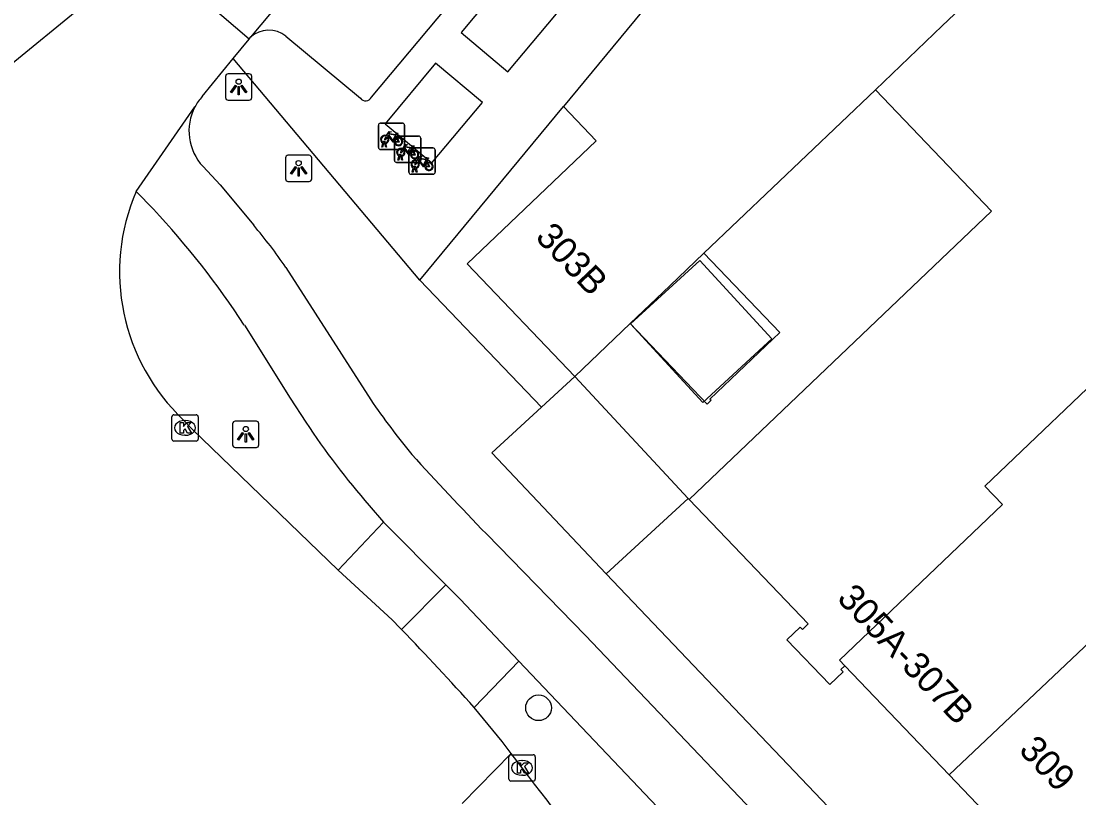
# Model space of a CAD drawing. Extents: x 162532 to 163264, y 381233 to 382042.
# Drawn here: x 162870.32 to 162910.58, y 381503.3 to 381532.88 of the extents above; entities that cross this region are included whole.
import ezdxf

# ---------------------------------------------------------------- set-up
doc = ezdxf.new("R2010")
doc.units = 0
for name, color, linetype in [('IMGEO_Boom', 7, 'Continuous'), ('IMGEO_Erf', 7, 'Continuous'), ('IMGEO_Fietsenrek', 7, 'Continuous'), ('IMGEO_Fietspad_gesloten', 7, 'Continuous'), ('IMGEO_Kolk', 7, 'Continuous'), ('IMGEO_Lichtpunt', 7, 'Continuous'), ('IMGEO_Pand', 7, 'Continuous'), ('IMGEO_Pand_nummerreeks', 7, 'Continuous'), ('IMGEO_Pand_vergunning_verleend', 7, 'Continuous'), ('IMGEO_Rijbaan_lokaal_gesloten', 7, 'Continuous'), ('IMGEO_Rijbaan_lokaal_open', 7, 'Continuous'), ('IMGEO_Voetpad_open', 7, 'Continuous')]:
    doc.layers.add(name, color=color, linetype=linetype)

msp = doc.modelspace()

# ---------------------------------------------------------------- linework, layer by layer
at = {"layer": 'IMGEO_Boom'}
msp.add_circle((162890.014, 381506.734), 0.489, dxfattribs=at)
at = {"layer": 'IMGEO_Erf'}
msp.add_lwpolyline([(162895.705, 381514.707), (162895.749, 381514.66)], dxfattribs=at)
at = {"layer": 'IMGEO_Fietsenrek'}
for p, q in [((162883.993, 381528.991), (162884.834, 381528.991)), ((162884.834, 381528.991), (162883.993, 381528.991)), ((162883.918, 381528.066), (162883.918, 381528.907)), ((162883.918, 381528.907), (162883.918, 381528.066)), ((162884.918, 381528.916), (162884.918, 381528.075)), ((162884.918, 381528.075), (162884.918, 381528.916)), ((162884.045, 381528.075), (162884.084, 381528.235)), ((162884.114, 381528.223), (162884.079, 381528.075)), ((162884.156, 381528.247), (162884.155, 381528.251)), ((162884.197, 381528.075), (162884.163, 381528.217)), ((162884.187, 381528.258), (162884.188, 381528.251)), ((162884.195, 381528.221), (162884.23, 381528.075)), ((162884.53, 381527.572), (162884.53, 381528.413)), ((162884.53, 381528.413), (162884.53, 381527.572)), ((162884.605, 381528.54), (162884.641, 381528.445)), ((162884.605, 381528.497), (162885.446, 381528.497)), ((162885.446, 381528.497), (162884.605, 381528.497)), ((162885.53, 381528.422), (162885.53, 381527.581)), ((162885.53, 381527.581), (162885.53, 381528.422)), ((162884.843, 381527.991), (162884.002, 381527.991)), ((162884.002, 381527.991), (162884.843, 381527.991)), ((162884.079, 381528.075), (162884.045, 381528.075)), ((162884.23, 381528.075), (162884.197, 381528.075)), ((162884.768, 381527.753), (162884.767, 381527.757)), ((162884.799, 381527.764), (162884.8, 381527.757)), ((162885.079, 381527.122), (162885.079, 381527.963)), ((162885.079, 381527.963), (162885.079, 381527.122)), ((162885.154, 381528.047), (162885.995, 381528.047)), ((162885.995, 381528.047), (162885.154, 381528.047)), ((162885.217, 381528.046), (162885.253, 381527.951)), ((162886.079, 381527.972), (162886.079, 381527.131)), ((162886.079, 381527.131), (162886.079, 381527.972)), ((162885.455, 381527.497), (162884.614, 381527.497)), ((162884.614, 381527.497), (162885.455, 381527.497)), ((162884.657, 381527.581), (162884.696, 381527.741)), ((162884.691, 381527.581), (162884.657, 381527.581)), ((162884.726, 381527.729), (162884.691, 381527.581)), ((162884.809, 381527.581), (162884.775, 381527.723)), ((162884.807, 381527.727), (162884.842, 381527.581)), ((162884.842, 381527.581), (162884.809, 381527.581)), ((162885.766, 381527.596), (162885.802, 381527.501)), ((162886.004, 381527.047), (162885.163, 381527.047)), ((162885.163, 381527.047), (162886.004, 381527.047)), ((162885.206, 381527.131), (162885.245, 381527.291)), ((162885.24, 381527.131), (162885.206, 381527.131)), ((162885.275, 381527.279), (162885.24, 381527.131)), ((162885.317, 381527.303), (162885.316, 381527.307)), ((162885.358, 381527.131), (162885.324, 381527.273)), ((162885.348, 381527.314), (162885.349, 381527.307)), ((162885.356, 381527.277), (162885.391, 381527.131)), ((162885.391, 381527.131), (162885.358, 381527.131))]:
    msp.add_line(p, q, dxfattribs=at)
for points in [[(162884.231, 381528.517), (162884.326, 381528.681), (162884.412, 381528.667), (162884.414, 381528.658), (162884.358, 381528.647), (162884.331, 381528.602), (162884.587, 381528.561)], [(162884.574, 381528.536), (162884.317, 381528.577), (162884.3, 381528.548), (162884.467, 381528.328), (162884.574, 381528.536)], [(162884.587, 381528.561), (162884.612, 381528.61), (162884.606, 381528.614), (162884.583, 381528.618), (162884.571, 381528.625), (162884.57, 381528.628), (162884.572, 381528.633), (162884.667, 381528.618), (162884.669, 381528.608), (162884.659, 381528.595), (162884.647, 381528.589), (162884.633, 381528.595), (162884.605, 381528.54)], [(162884.252, 381528.465), (162884.2, 381528.375), (162884.16, 381528.35), (162884.161, 381528.397), (162884.216, 381528.491)], [(162884.527, 381528.273), (162884.477, 381528.273), (162884.286, 381528.524), (162884.267, 381528.492)], [(162884.622, 381528.438), (162884.592, 381528.515), (162884.483, 381528.297), (162884.526, 381528.297)], [(162884.556, 381528.297), (162884.676, 381528.296), (162884.632, 381528.41)], [(162884.652, 381528.417), (162884.707, 381528.272), (162884.557, 381528.272)], [(162884.843, 381528.023), (162884.938, 381528.187), (162885.024, 381528.173), (162885.026, 381528.164), (162884.97, 381528.153), (162884.943, 381528.108), (162885.199, 381528.067)], [(162884.864, 381527.971), (162884.812, 381527.881), (162884.772, 381527.856), (162884.773, 381527.903), (162884.828, 381527.997)], [(162885.139, 381527.779), (162885.089, 381527.779), (162884.898, 381528.03), (162884.879, 381527.998)], [(162885.186, 381528.042), (162884.929, 381528.083), (162884.912, 381528.054), (162885.079, 381527.834), (162885.186, 381528.042)], [(162885.234, 381527.944), (162885.204, 381528.021), (162885.095, 381527.803), (162885.138, 381527.803)], [(162885.168, 381527.803), (162885.288, 381527.802), (162885.244, 381527.916)], [(162885.264, 381527.923), (162885.319, 381527.778), (162885.169, 381527.778)], [(162885.199, 381528.067), (162885.224, 381528.116), (162885.218, 381528.12), (162885.195, 381528.124), (162885.183, 381528.131), (162885.182, 381528.134), (162885.184, 381528.139), (162885.279, 381528.124), (162885.281, 381528.114), (162885.271, 381528.101), (162885.259, 381528.095), (162885.245, 381528.101), (162885.217, 381528.046)], [(162885.413, 381527.521), (162885.361, 381527.431), (162885.321, 381527.406), (162885.322, 381527.453), (162885.377, 381527.547)], [(162885.392, 381527.573), (162885.487, 381527.737), (162885.573, 381527.723), (162885.575, 381527.714), (162885.519, 381527.703), (162885.492, 381527.658), (162885.748, 381527.617)], [(162885.688, 381527.329), (162885.638, 381527.329), (162885.447, 381527.58), (162885.428, 381527.548)], [(162885.735, 381527.592), (162885.478, 381527.633), (162885.461, 381527.604), (162885.628, 381527.384), (162885.735, 381527.592)], [(162885.783, 381527.494), (162885.753, 381527.571), (162885.644, 381527.353), (162885.687, 381527.353)], [(162885.717, 381527.353), (162885.837, 381527.352), (162885.793, 381527.466)], [(162885.813, 381527.473), (162885.868, 381527.328), (162885.718, 381527.328)], [(162885.748, 381527.617), (162885.773, 381527.666), (162885.767, 381527.67), (162885.744, 381527.674), (162885.732, 381527.681), (162885.731, 381527.684), (162885.733, 381527.689), (162885.828, 381527.674), (162885.83, 381527.664), (162885.82, 381527.651), (162885.808, 381527.645), (162885.794, 381527.651), (162885.766, 381527.596)]]:
    msp.add_lwpolyline(points, dxfattribs=at)
for centre, radius, start, end in [((162883.996, 381528.913), 0.0779, 92.4484, 184.2845), ((162883.996, 381528.913), 0.0779, 92.4484, 184.2845), ((162884.84, 381528.913), 0.0779, 2.4484, 94.2845), ((162884.84, 381528.913), 0.0779, 2.4484, 94.2845), ((162884.158, 381528.376), 0.159, 62.6766, 242.1369), ((162884.158, 381528.376), 0.129, 63.3192, 238.903), ((162884.138, 381528.247), 0.0499, 12.8025, 158.6934), ((162884.158, 381528.376), 0.159, 253.9967, 271.7867), ((162884.138, 381528.247), 0.0174, 12.8025, 163.4502), ((162884.158, 381528.376), 0.129, 253.415, 269.0204), ((162884.158, 381528.376), 0.129, 283.6043, 43.4302), ((162884.158, 381528.376), 0.159, 283.5766, 46.6042), ((162884.685, 381528.292), 0.159, 113.3408, 178.3217), ((162884.685, 381528.292), 0.159, 187.0065, 105.7708), ((162884.608, 381528.419), 0.0779, 92.4484, 184.2845), ((162884.608, 381528.419), 0.0779, 92.4484, 184.2845), ((162884.685, 381528.292), 0.129, 113.923, 177.9556), ((162884.685, 381528.292), 0.129, 188.6715, 104.5883), ((162885.452, 381528.419), 0.0779, 2.4484, 94.2845), ((162885.452, 381528.419), 0.0779, 2.4484, 94.2845), ((162883.996, 381528.069), 0.0779, 182.4484, 274.2845), ((162883.996, 381528.069), 0.0779, 182.4484, 274.2845), ((162884.77, 381527.882), 0.159, 62.6766, 242.1369), ((162884.77, 381527.882), 0.129, 63.3192, 238.903), ((162884.75, 381527.753), 0.0499, 12.8025, 158.6934), ((162884.75, 381527.753), 0.0174, 12.8025, 163.4502), ((162884.77, 381527.882), 0.129, 253.415, 269.0204), ((162884.77, 381527.882), 0.129, 283.6043, 43.4302), ((162884.77, 381527.882), 0.159, 283.5766, 46.6042), ((162884.84, 381528.069), 0.0779, 272.4484, 4.2845), ((162884.84, 381528.069), 0.0779, 272.4484, 4.2845), ((162885.157, 381527.969), 0.0779, 92.4484, 184.2845), ((162885.157, 381527.969), 0.0779, 92.4484, 184.2845), ((162885.297, 381527.798), 0.159, 113.3408, 178.3217), ((162885.297, 381527.798), 0.159, 187.0065, 105.7708), ((162885.297, 381527.798), 0.129, 113.923, 177.9556), ((162885.297, 381527.798), 0.129, 188.6715, 104.5883), ((162886.001, 381527.969), 0.0779, 2.4484, 94.2845), ((162886.001, 381527.969), 0.0779, 2.4484, 94.2845), ((162884.608, 381527.575), 0.0779, 182.4484, 274.2845), ((162884.608, 381527.575), 0.0779, 182.4484, 274.2845), ((162884.77, 381527.882), 0.159, 253.9967, 271.7867), ((162885.319, 381527.432), 0.159, 62.6766, 242.1369), ((162885.319, 381527.432), 0.129, 63.3192, 238.903), ((162885.299, 381527.303), 0.0499, 12.8025, 158.6934), ((162885.319, 381527.432), 0.129, 283.6043, 43.4302), ((162885.319, 381527.432), 0.159, 283.5766, 46.6042), ((162885.452, 381527.575), 0.0779, 272.4484, 4.2845), ((162885.452, 381527.575), 0.0779, 272.4484, 4.2845), ((162885.846, 381527.348), 0.159, 113.3408, 178.3217), ((162885.846, 381527.348), 0.159, 187.0065, 105.7708), ((162885.846, 381527.348), 0.129, 113.923, 177.9556), ((162885.846, 381527.348), 0.129, 188.6715, 104.5883), ((162885.157, 381527.125), 0.0779, 182.4484, 274.2845), ((162885.157, 381527.125), 0.0779, 182.4484, 274.2845), ((162885.319, 381527.432), 0.159, 253.9967, 271.7867), ((162885.299, 381527.303), 0.0174, 12.8025, 163.4502), ((162885.319, 381527.432), 0.129, 253.415, 269.0204), ((162886.001, 381527.125), 0.0779, 272.4484, 4.2845), ((162886.001, 381527.125), 0.0779, 272.4484, 4.2845)]:
    msp.add_arc(centre, radius, start, end, dxfattribs=at)
at = {"layer": 'IMGEO_Fietspad_gesloten'}
for points in [[(162877.245, 381527.345), (162877.896, 381526.646), (162879.173, 381525.106)], [(162874.701, 381526.396), (162875.356, 381525.723)], [(162880.399, 381523.495), (162883.626, 381518.455)], [(162878.817, 381521.297), (162880.563, 381518.527), (162881.155, 381517.606)], [(162883.569, 381514.435), (162884.116, 381513.801)], [(162884.116, 381513.801), (162884.173, 381513.735), (162886.411, 381511.49), (162886.484, 381511.417)], [(162888.028, 381513.353), (162891.8, 381509.488), (162912.667, 381487.562), (162924.904, 381474.653), (162959.423, 381438.485), (162961.518, 381436.339)], [(162889.27, 381508.508), (162895.973, 381501.441), (162898.543, 381498.758)]]:
    msp.add_lwpolyline(points, dxfattribs=at)
for centre, radius, start, end in [((162878.675, 381528.694), 1.966, 152.0624, 223.3417), ((162851.404, 381503.427), 32.723, 33.0994, 42.9493), ((162864.658, 381512.788), 19.037, 34.2239, 40.3197), ((162910.979, 381537.422), 33.286, 214.7386, 219.2128), ((162907.595, 381535.229), 31.775, 213.6856, 220.8765), ((162982.318, 381604.661), 131.254, 222.26812, 224.07947)]:
    msp.add_arc(centre, radius, start, end, dxfattribs=at)
at = {"layer": 'IMGEO_Kolk'}
for p, q in [((162876.059, 381516.963), (162876.059, 381517.815)), ((162876.134, 381517.889), (162876.986, 381517.889)), ((162877.06, 381517.815), (162877.06, 381516.963)), ((162876.547, 381517.669), (162876.572, 381517.669)), ((162876.986, 381516.889), (162876.134, 381516.889)), ((162876.57, 381517.109), (162876.545, 381517.109)), ((162888.888, 381504.017), (162888.888, 381504.869)), ((162888.963, 381504.943), (162889.815, 381504.943)), ((162889.889, 381504.869), (162889.889, 381504.017)), ((162889.376, 381504.723), (162889.401, 381504.723)), ((162889.399, 381504.163), (162889.374, 381504.163)), ((162889.815, 381503.943), (162888.963, 381503.943))]:
    msp.add_line(p, q, dxfattribs=at)
for points in [[(162876.059, 381516.963), (162876.059, 381517.815)], [(162876.134, 381517.889), (162876.986, 381517.889)], [(162877.06, 381517.815), (162877.06, 381516.963)], [(162876.38, 381517.589), (162876.503, 381517.589), (162876.503, 381517.438), (162876.633, 381517.589), (162876.797, 381517.589), (162876.651, 381517.438), (162876.804, 381517.189), (162876.652, 381517.189), (162876.567, 381517.353), (162876.503, 381517.286), (162876.503, 381517.189), (162876.38, 381517.189), (162876.38, 381517.589)], [(162876.986, 381516.889), (162876.134, 381516.889)], [(162888.888, 381504.017), (162888.888, 381504.869)], [(162888.963, 381504.943), (162889.815, 381504.943)], [(162889.889, 381504.869), (162889.889, 381504.017)], [(162889.209, 381504.643), (162889.332, 381504.643), (162889.332, 381504.492), (162889.462, 381504.643), (162889.626, 381504.643), (162889.48, 381504.492), (162889.633, 381504.243), (162889.481, 381504.243), (162889.396, 381504.407), (162889.332, 381504.34), (162889.332, 381504.243), (162889.209, 381504.243), (162889.209, 381504.643)], [(162889.815, 381503.943), (162888.963, 381503.943)]]:
    msp.add_lwpolyline(points, dxfattribs=at)
for centre, start, end in [((162876.136, 381517.813), 91.552, 178.448), ((162876.136, 381517.813), 91.552, 178.448), ((162876.984, 381517.813), 1.552, 88.448), ((162876.984, 381517.813), 1.552, 88.448), ((162876.136, 381516.965), 181.552, 268.448), ((162876.136, 381516.965), 181.552, 268.448), ((162876.984, 381516.965), 271.552, 358.448), ((162876.984, 381516.965), 271.552, 358.448), ((162888.965, 381504.867), 91.552, 178.448), ((162888.965, 381504.867), 91.552, 178.448), ((162889.813, 381504.867), 1.552, 88.448), ((162889.813, 381504.867), 1.552, 88.448), ((162888.965, 381504.019), 181.552, 268.448), ((162888.965, 381504.019), 181.552, 268.448), ((162889.813, 381504.019), 271.552, 358.448), ((162889.813, 381504.019), 271.552, 358.448)]:
    msp.add_arc(centre, 0.0765, start, end, dxfattribs=at)
for centre, major_axis, ratio, start_param, end_param in [((162876.546, 381517.389), (-0.387, 0.002), 0.722429, 4.712389, 7.853982), ((162876.571, 381517.389), (-0.39, 0.002), 0.717154, 1.570796, 4.712389), ((162889.375, 381504.443), (-0.387, 0.002), 0.722429, 4.712389, 7.853982), ((162889.4, 381504.443), (-0.39, 0.002), 0.717154, 1.570796, 4.712389)]:
    msp.add_ellipse(centre, major_axis=major_axis, ratio=ratio, start_param=start_param, end_param=end_param, dxfattribs=at)
at = {"layer": 'IMGEO_Lichtpunt'}
for p, q in [((162878.103, 381530.773), (162878.103, 381529.966)), ((162878.103, 381530.773), (162878.103, 381529.966)), ((162879.005, 381530.868), (162878.197, 381530.868)), ((162879.005, 381530.868), (162878.197, 381530.868)), ((162879.099, 381529.966), (162879.099, 381530.773)), ((162879.099, 381529.966), (162879.099, 381530.773)), ((162878.197, 381529.872), (162879.005, 381529.872)), ((162878.197, 381529.872), (162879.005, 381529.872)), ((162881.286, 381527.77), (162880.478, 381527.77)), ((162881.286, 381527.77), (162880.478, 381527.77)), ((162880.384, 381527.675), (162880.384, 381526.868)), ((162880.384, 381527.675), (162880.384, 381526.868)), ((162881.38, 381526.868), (162881.38, 381527.675)), ((162881.38, 381526.868), (162881.38, 381527.675)), ((162880.478, 381526.774), (162881.286, 381526.774)), ((162880.478, 381526.774), (162881.286, 381526.774)), ((162878.372, 381517.548), (162878.372, 381516.741)), ((162878.372, 381517.548), (162878.372, 381516.741)), ((162879.274, 381517.643), (162878.466, 381517.643)), ((162879.274, 381517.643), (162878.466, 381517.643)), ((162879.368, 381516.741), (162879.368, 381517.548)), ((162879.368, 381516.741), (162879.368, 381517.548)), ((162878.466, 381516.647), (162879.274, 381516.647)), ((162878.466, 381516.647), (162879.274, 381516.647))]:
    msp.add_line(p, q, dxfattribs=at)
for points in [[(162878.477, 381530.437), (162878.516, 381530.409), (162878.328, 381530.147), (162878.29, 381530.174), (162878.477, 381530.437)], [(162878.579, 381530.389), (162878.626, 381530.389), (162878.626, 381530.067), (162878.579, 381530.067), (162878.579, 381530.389)], [(162878.689, 381530.409), (162878.727, 381530.436), (162878.914, 381530.174), (162878.875, 381530.146), (162878.689, 381530.409)], [(162880.758, 381527.339), (162880.797, 381527.311), (162880.609, 381527.049), (162880.571, 381527.076), (162880.758, 381527.339)], [(162880.86, 381527.291), (162880.907, 381527.291), (162880.907, 381526.969), (162880.86, 381526.969), (162880.86, 381527.291)], [(162880.97, 381527.311), (162881.008, 381527.338), (162881.195, 381527.076), (162881.156, 381527.048), (162880.97, 381527.311)], [(162878.746, 381517.212), (162878.785, 381517.184), (162878.597, 381516.922), (162878.559, 381516.949), (162878.746, 381517.212)], [(162878.848, 381517.164), (162878.895, 381517.164), (162878.895, 381516.842), (162878.848, 381516.842), (162878.848, 381517.164)], [(162878.958, 381517.184), (162878.996, 381517.211), (162879.183, 381516.949), (162879.144, 381516.921), (162878.958, 381517.184)]]:
    msp.add_lwpolyline(points, dxfattribs=at)
for centre in [(162878.602, 381530.571), (162880.883, 381527.473), (162878.871, 381517.346)]:
    msp.add_circle(centre, 0.0994, dxfattribs=at)
for centre, start, end in [((162878.197, 381530.773), 90, 180), ((162878.197, 381530.773), 90, 180), ((162879.005, 381530.773), 0, 90), ((162879.005, 381530.773), 0, 90), ((162878.197, 381529.966), 180, 270), ((162878.197, 381529.966), 180, 270), ((162879.005, 381529.966), 270, 0), ((162879.005, 381529.966), 270, 360), ((162880.478, 381527.675), 90, 180), ((162880.478, 381527.675), 90, 180), ((162881.286, 381527.675), 0, 90), ((162881.286, 381527.675), 0, 90), ((162880.478, 381526.868), 180, 270), ((162880.478, 381526.868), 180, 270), ((162881.286, 381526.868), 270, 0), ((162881.286, 381526.868), 270, 360), ((162878.466, 381517.548), 90, 180), ((162878.466, 381517.548), 90, 180), ((162879.274, 381517.548), 0, 90), ((162879.274, 381517.548), 0, 90), ((162878.466, 381516.741), 180, 270), ((162878.466, 381516.741), 180, 270), ((162879.274, 381516.741), 270, 0), ((162879.274, 381516.741), 270, 360)]:
    msp.add_arc(centre, 0.0946, start, end, dxfattribs=at)
at = {"layer": 'IMGEO_Pand'}
for points in [[(162902.361, 381543.429), (162890.963, 381529.625)], [(162902.834, 381530.267), (162905.379, 381532.694), (162909.814, 381536.915)], [(162895.749, 381514.66), (162907.255, 381525.636), (162902.834, 381530.267)], [(162896.306, 381524.041), (162902.834, 381530.267)], [(162890.963, 381529.625), (162892.207, 381528.321), (162887.301, 381523.641), (162891.392, 381519.353)], [(162901.67, 381508.333), (162901.466, 381508.547), (162907.675, 381514.471), (162907.001, 381515.177), (162912.284, 381520.218), (162919.474, 381526.944)], [(162893.498, 381521.362), (162895.01, 381522.805), (162896.306, 381524.041)], [(162896.306, 381524.041), (162899.193, 381521.022), (162896.537, 381518.483), (162896.578, 381518.44), (162896.427, 381518.295), (162893.498, 381521.362)], [(162891.392, 381519.353), (162893.498, 381521.362)], [(162895.749, 381514.66), (162900.275, 381509.926), (162900.058, 381509.718), (162899.976, 381509.805), (162899.47, 381509.321), (162901.097, 381507.619), (162901.603, 381508.103), (162901.52, 381508.19), (162901.67, 381508.333)], [(162905.639, 381504.174), (162914.973, 381513.014), (162915.003, 381512.983)], [(162915.003, 381512.983), (162916.796, 381511.073), (162915.915, 381510.232), (162913.74, 381508.157), (162915.584, 381506.224), (162912.972, 381503.732), (162909.354, 381500.28), (162905.639, 381504.174)], [(162901.67, 381508.333), (162905.639, 381504.174)]]:
    msp.add_lwpolyline(points, dxfattribs=at)
at = {"layer": 'IMGEO_Pand_vergunning_verleend'}
msp.add_lwpolyline([(162893.514, 381521.346), (162896.147, 381523.768), (162898.893, 381520.783), (162896.261, 381518.361), (162893.514, 381521.346)], dxfattribs=at)
at = {"layer": 'IMGEO_Rijbaan_lokaal_gesloten'}
for points in [[(162878.999, 381532.196), (162874.836, 381535.758)], [(162872.657, 381533.452), (162869.805, 381531.111)], [(162878.388, 381531.449), (162878.999, 381532.196)], [(162877.207, 381530.003), (162878.388, 381531.449)], [(162874.701, 381526.396), (162876.938, 381529.615)], [(162882.392, 381511.969), (162876.833, 381517.342), (162876.506, 381517.69)], [(162884.801, 381509.715), (162884.75, 381509.767), (162884.448, 381510.078), (162882.392, 381511.969)], [(162888.972, 381504.997), (162888.633, 381505.447), (162887.563, 381506.746)], [(162887.11, 381503.092), (162888.972, 381504.997)], [(162889.389, 381504.443), (162888.972, 381504.997)]]:
    msp.add_lwpolyline(points, dxfattribs=at)
for centre, radius, start, end in [((162878.701, 381528.68), 1.996, 138.4742, 152.0588), ((162881.813, 381523.33), 7.745, 156.6832, 226.743), ((162803.403, 381431.223), 113.078, 41.90402, 43.95881), ((162751.131, 381396.99), 175.104, 35.81589, 37.85399)]:
    msp.add_arc(centre, radius, start, end, dxfattribs=at)
at = {"layer": 'IMGEO_Rijbaan_lokaal_open'}
for points in [[(162888.547, 381543.613), (162879.051, 381532.261)], [(162878.999, 381532.196), (162879.051, 381532.261)], [(162884.801, 381509.715), (162886.484, 381511.417)], [(162886.484, 381511.417), (162887.036, 381510.863), (162889.27, 381508.508)], [(162889.27, 381508.508), (162887.563, 381506.746)]]:
    msp.add_lwpolyline(points, dxfattribs=at)
at = {"layer": 'IMGEO_Voetpad_open'}
for points in [[(162883.656, 381529.977), (162886.876, 381533.844), (162887.08, 381534.087), (162891.564, 381539.475), (162891.605, 381539.523)], [(162891.628, 381537.908), (162887.073, 381532.44), (162888.85, 381530.941), (162893.412, 381536.41), (162891.628, 381537.908)], [(162880.4, 381532.307), (162883.233, 381529.939)], [(162885.5, 381523.02), (162878.388, 381531.449)], [(162886.093, 381531.273), (162884.175, 381528.973), (162885.948, 381527.487), (162887.88, 381529.781), (162886.093, 381531.273)], [(162885.5, 381523.02), (162890.963, 381529.625)], [(162890.13, 381518.183), (162885.5, 381523.02)], [(162891.392, 381519.353), (162890.13, 381518.183)], [(162891.392, 381519.353), (162895.705, 381514.707)], [(162890.13, 381518.183), (162888.242, 381516.445), (162892.594, 381511.832)], [(162892.594, 381511.832), (162895.705, 381514.707)], [(162884.116, 381513.801), (162882.392, 381511.969)], [(162947.952, 381453.669), (162903.859, 381500), (162892.594, 381511.832)]]:
    msp.add_lwpolyline(points, dxfattribs=at)
for centre, radius, start, end in [((162879.752, 381531.51), 1.027, 50.8918, 133.0142), ((162883.431, 381530.104), 0.258, 219.768, 330.4987)]:
    msp.add_arc(centre, radius, start, end, dxfattribs=at)

# ---------------------------------------------------------------- texts
at = {"layer": 'IMGEO_Pand_nummerreeks'}
for s, rotation, p in [('303B', 313.6534, (162889.854, 381524.616)), ('305A-307B', 313.6592, (162901.334, 381510.858)), ('309', 313.6534, (162908.254, 381505.085))]:
    msp.add_text(s, height=1, rotation=rotation, dxfattribs=at).set_placement(p)

doc.saveas('drawing.dxf')
